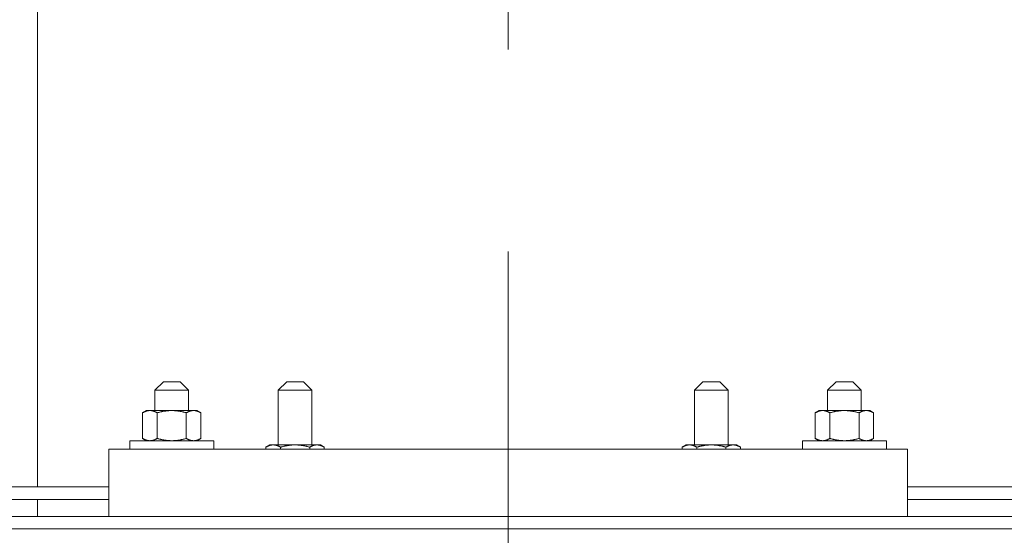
# Model space of a CAD drawing. Header units: inches. Extents: x 1 to 669, y 0 to 417.
# Tile 281 of 317: x 555.01 to 569.65, y 264.87 to 272.53. Entities that reach past the tile are written whole.
import ezdxf

# ---------------------------------------------------------------- set-up
doc = ezdxf.new("R2010")
doc.units = ezdxf.units.IN
doc.header["$LTSCALE"] = 12
doc.header["$MEASUREMENT"] = 0
doc.linetypes.add('C', pattern=[2, 1.25, -0.25, 0.25, -0.25])
doc.layers.get('0').update_dxf_attribs({"linetype": 'CONTINUOUS'})
doc.layers.add('C', color=4, linetype='C', lineweight=13)
doc.layers.add('D', color=2, linetype='CONTINUOUS')
doc.layers.add('X', color=1, linetype='CONTINUOUS')
doc.styles.get("Standard").update_dxf_attribs({"font": 'SIMPLEX.SHX', "width": 0.875})
doc.dimstyles.new('STANDARD$0', dxfattribs={"dimscale": 32, "dimtxt": 0.09375, "dimasz": 0.0625, "dimexe": 0.03125, "dimexo": 0.03125, "dimgap": 0.03125, "dimtad": 1, "dimtih": 1, "dimtoh": 1, "dimdec": 4, "dimzin": 12, "dimdsep": 46, "dimlunit": 5, "dimtxsty": 'Standard', "dimcen": -0.03125, "dimclrd": 256, "dimclre": 256, "dimclrt": 256, "dimadec": 0, "dimazin": 0, "dimtfac": 0.875, "dimtdec": 4, "dimtofl": 0, "dimtmove": 0, "dimatfit": 3, "dimfxl": 0, "dimtolj": 1, "dimtzin": 12, "dimlwd": 13, "dimlwe": 13, "dimarcsym": 0})

# ---------------------------------------------------------------- blocks, each defined once
blk = doc.blocks.new('*D19')
at = {"layer": 'D', "linetype": 'Continuous', "lineweight": 13}
for p, q in [((530.771, 253.276), (530.771, 298.609)), ((562.271, 290.106), (562.271, 298.609)), ((532.771, 297.609), (560.271, 297.609))]:
    blk.add_line(p, q, dxfattribs=at)
at = {"layer": 'D', "linetype": 'Continuous'}
for points in [[(532.771, 297.942), (532.771, 297.276), (530.771, 297.609)], [(560.271, 297.942), (560.271, 297.276), (562.271, 297.609)]]:
    blk.add_solid(points, dxfattribs=at)
at = {"layer": 'D', "linetype": 'Continuous', "lineweight": -3, "insert": (546.555, 301.671), "char_height": 3, "attachment_point": 5}
blk.add_mtext('\\A1;31{\\H0.875x;\\S1/2;}{}{\\C2;%%p1}', dxfattribs=at)

msp = doc.modelspace()

# ---------------------------------------------------------------- linework, layer by layer
at = {"lineweight": 0}
for p, q in [((557.14625, 267.15076), (557.02125, 267.02576)), ((557.14625, 267.15076), (557.39625, 267.15076)), ((557.39625, 267.15076), (557.52125, 267.02576)), ((558.98007, 267.15076), (558.85507, 267.02576)), ((558.98007, 267.15076), (559.23007, 267.15076)), ((559.23007, 267.15076), (559.35507, 267.02576)), ((565.16745, 267.15076), (565.04245, 267.02576)), ((565.16745, 267.15076), (565.41745, 267.15076)), ((565.41745, 267.15076), (565.54245, 267.02576)), ((567.14625, 267.15076), (567.02125, 267.02576)), ((567.14625, 267.15076), (567.39625, 267.15076)), ((567.39625, 267.15076), (567.52125, 267.02576)), ((557.52125, 267.02576), (557.02125, 267.02576)), ((557.02125, 266.72376), (557.02125, 267.02576)), ((557.52125, 266.72376), (557.52125, 267.02576)), ((559.35507, 267.02576), (558.85507, 267.02576)), ((558.85507, 266.21326), (558.85507, 267.02576)), ((559.35507, 266.21326), (559.35507, 267.02576)), ((565.54245, 267.02576), (565.04245, 267.02576)), ((565.04245, 266.21326), (565.04245, 267.02576)), ((565.54245, 266.21326), (565.54245, 267.02576)), ((567.52125, 267.02576), (567.02125, 267.02576)), ((567.02125, 266.72376), (567.02125, 267.02576)), ((567.52125, 266.72376), (567.52125, 267.02576)), ((556.89625, 266.72376), (556.83823, 266.69026)), ((556.83823, 266.69026), (556.83823, 266.30925)), ((556.94649, 266.72376), (556.89625, 266.72376)), ((557.27125, 266.72376), (556.94649, 266.72376)), ((557.05474, 266.69026), (557.05474, 266.30925)), ((557.596, 266.72376), (557.27125, 266.72376)), ((557.48775, 266.69026), (557.48775, 266.30925)), ((557.64625, 266.72376), (557.596, 266.72376)), ((557.64625, 266.72376), (557.70426, 266.69026)), ((557.70426, 266.69026), (557.70426, 266.30925)), ((566.89625, 266.72376), (566.83823, 266.69026)), ((566.83823, 266.69026), (566.83823, 266.30925)), ((566.94649, 266.72376), (566.89625, 266.72376)), ((567.27125, 266.72376), (566.94649, 266.72376)), ((567.05474, 266.69026), (567.05474, 266.30925)), ((567.596, 266.72376), (567.27125, 266.72376)), ((567.48775, 266.69026), (567.48775, 266.30925)), ((567.64625, 266.72376), (567.596, 266.72376)), ((567.64625, 266.72376), (567.70426, 266.69026)), ((567.70426, 266.69026), (567.70426, 266.30925)), ((556.64625, 266.27576), (556.64625, 266.15076)), ((556.64625, 266.27576), (557.89625, 266.27576)), ((556.89625, 266.27576), (556.83823, 266.30925)), ((557.64625, 266.27576), (557.70426, 266.30925)), ((557.89625, 266.15076), (557.89625, 266.27576)), ((566.64625, 266.27576), (566.64625, 266.15076)), ((566.64625, 266.27576), (567.89625, 266.27576)), ((566.89625, 266.27576), (566.83823, 266.30925)), ((567.64625, 266.27576), (567.70426, 266.30925)), ((567.89625, 266.15076), (567.89625, 266.27576)), ((556.33375, 266.15076), (568.20875, 266.15076)), ((568.20875, 266.15076), (556.33375, 266.15076)), ((556.33375, 265.15076), (556.33375, 266.15076)), ((558.73006, 266.21326), (558.67205, 266.17976)), ((558.67205, 266.15076), (558.67205, 266.17976)), ((558.7803, 266.21326), (558.73006, 266.21326)), ((559.10506, 266.21326), (558.7803, 266.21326)), ((558.88856, 266.15076), (558.88856, 266.17976)), ((559.42982, 266.21326), (559.10506, 266.21326)), ((559.32157, 266.15076), (559.32157, 266.17976)), ((559.48006, 266.21326), (559.42982, 266.21326)), ((559.48006, 266.21326), (559.53808, 266.17976)), ((559.53808, 266.15076), (559.53808, 266.17976)), ((564.91744, 266.21326), (564.85942, 266.17976)), ((564.85942, 266.15076), (564.85942, 266.17976)), ((564.96768, 266.21326), (564.91744, 266.21326)), ((565.29244, 266.21326), (564.96768, 266.21326)), ((565.07593, 266.15076), (565.07593, 266.17976)), ((565.6172, 266.21326), (565.29244, 266.21326)), ((565.50894, 266.15076), (565.50894, 266.17976)), ((565.66744, 266.21326), (565.6172, 266.21326)), ((565.66744, 266.21326), (565.72545, 266.17976)), ((565.72545, 266.15076), (565.72545, 266.17976)), ((568.20875, 265.15076), (568.20875, 266.15076)), ((551.93793, 265.58826), (556.33375, 265.58826)), ((568.20875, 265.58826), (572.60456, 265.58826)), ((556.33375, 265.40076), (551.93793, 265.40076)), ((572.60456, 265.40076), (568.20875, 265.40076)), ((550.64625, 265.15076), (573.89625, 265.15076)), ((573.89625, 264.96326), (550.64625, 264.96326))]:
    msp.add_line(p, q, dxfattribs=at)
for points in [[(556.94649, 266.72376), (556.89625, 266.72376), (556.83823, 266.69026)], [(557.05474, 266.69026), (556.99673, 266.72376), (556.94649, 266.72376)], [(557.27125, 266.72376), (557.17076, 266.72376), (557.05474, 266.69026)], [(557.48775, 266.69026), (557.37173, 266.72376), (557.27125, 266.72376)], [(557.596, 266.72376), (557.54576, 266.72376), (557.48775, 266.69026)], [(557.70426, 266.69026), (557.64625, 266.72376), (557.596, 266.72376)], [(566.94649, 266.72376), (566.89625, 266.72376), (566.83823, 266.69026)], [(567.05474, 266.69026), (566.99673, 266.72376), (566.94649, 266.72376)], [(567.27125, 266.72376), (567.17076, 266.72376), (567.05474, 266.69026)], [(567.48775, 266.69026), (567.37173, 266.72376), (567.27125, 266.72376)], [(567.596, 266.72376), (567.54576, 266.72376), (567.48775, 266.69026)], [(567.70426, 266.69026), (567.64625, 266.72376), (567.596, 266.72376)], [(556.83823, 266.30925), (556.89625, 266.27576), (556.94649, 266.27576)], [(556.94649, 266.27576), (556.99673, 266.27576), (557.05474, 266.30925)], [(557.05474, 266.30925), (557.17076, 266.27576), (557.27125, 266.27576)], [(557.27125, 266.27576), (557.37173, 266.27576), (557.48775, 266.30925)], [(557.48775, 266.30925), (557.54576, 266.27576), (557.596, 266.27576)], [(557.596, 266.27576), (557.64625, 266.27576), (557.70426, 266.30925)], [(566.83823, 266.30925), (566.89625, 266.27576), (566.94649, 266.27576)], [(566.94649, 266.27576), (566.99673, 266.27576), (567.05474, 266.30925)], [(567.05474, 266.30925), (567.17076, 266.27576), (567.27125, 266.27576)], [(567.27125, 266.27576), (567.37173, 266.27576), (567.48775, 266.30925)], [(567.48775, 266.30925), (567.54576, 266.27576), (567.596, 266.27576)], [(567.596, 266.27576), (567.64625, 266.27576), (567.70426, 266.30925)], [(558.7803, 266.21326), (558.73006, 266.21326), (558.67205, 266.17976)], [(558.88856, 266.17976), (558.83054, 266.21326), (558.7803, 266.21326)], [(559.10506, 266.21326), (559.00458, 266.21326), (558.88856, 266.17976)], [(559.32157, 266.17976), (559.20554, 266.21326), (559.10506, 266.21326)], [(559.42982, 266.21326), (559.37958, 266.21326), (559.32157, 266.17976)], [(559.53808, 266.17976), (559.48006, 266.21326), (559.42982, 266.21326)], [(564.96768, 266.21326), (564.91744, 266.21326), (564.85942, 266.17976)], [(565.07593, 266.17976), (565.01792, 266.21326), (564.96768, 266.21326)], [(565.29244, 266.21326), (565.19196, 266.21326), (565.07593, 266.17976)], [(565.50894, 266.17976), (565.39292, 266.21326), (565.29244, 266.21326)], [(565.6172, 266.21326), (565.56696, 266.21326), (565.50894, 266.17976)], [(565.72545, 266.17976), (565.66744, 266.21326), (565.6172, 266.21326)]]:
    msp.add_rational_spline(points, [1, 1.0379548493, 1], degree=2, dxfattribs=at)
at = {"layer": 'C'}
msp.add_line((562.27125, 158.08826), (562.27125, 289.1057), dxfattribs=at)
at = {"layer": 'X', "lineweight": 0}
for p, q in [((555.27445, 272.72576), (555.27445, 265.58826)), ((555.27445, 265.40076), (555.27445, 265.15076))]:
    msp.add_line(p, q, dxfattribs=at)

# ---------------------------------------------------------------- dimensions: what is measured, and where the dimension line sits
at = {"layer": 'D', "linetype": 'Continuous', "lineweight": -3}
dim = msp.add_linear_dim(base=(562.27125, 297.60886), p1=(530.77125, 252.27576), p2=(562.27125, 289.1057), text='<>{}{\\C2;%%p1}', dimstyle='STANDARD$0', override={"dimdec": 1, "dimtp": 1, "dimtm": 1, "dimarcsym": 1}, dxfattribs=at)
dim.commit()
dim.dimension.update_dxf_attribs({"geometry": '*D19', "text_midpoint": (546.555, 297.60886), "dimtype": 160})

doc.saveas('drawing.dxf')
